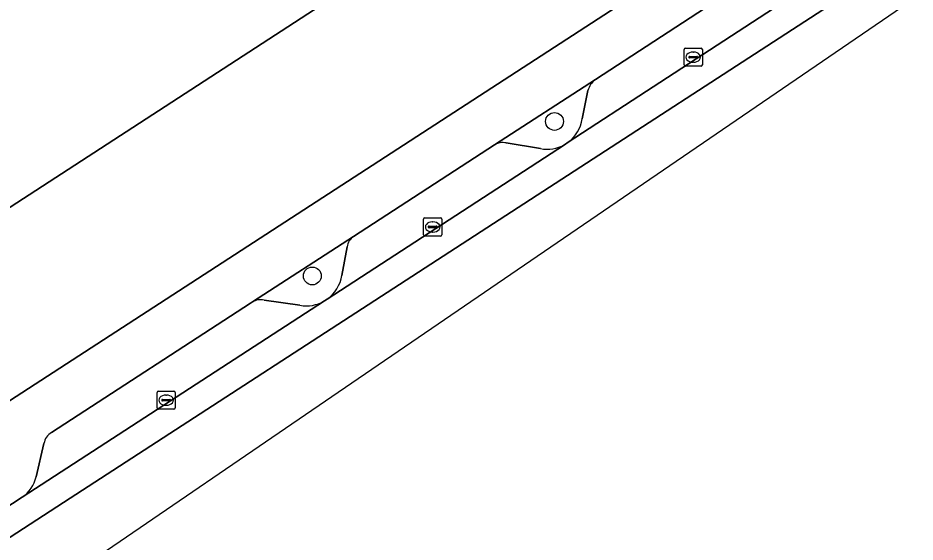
# Model space of a CAD drawing. Extents: x 159371 to 159986, y 382987 to 383597.
# Drawn here: x 159605.74 to 159654.98, y 383063.74 to 383092.51 of the extents above; entities that cross this region are included whole.
import ezdxf

# ---------------------------------------------------------------- set-up
doc = ezdxf.new("R2010")
doc.units = 0
for name, color, linetype in [('IMGEO_Boom', 7, 'Continuous'), ('IMGEO_Erf', 7, 'Continuous'), ('IMGEO_Fietspad_gesloten', 7, 'Continuous'), ('IMGEO_Kolk', 7, 'Continuous'), ('IMGEO_Pand', 7, 'Continuous'), ('IMGEO_Parkeervlak_open', 7, 'Continuous'), ('IMGEO_Rijbaan_lokaal_gesloten', 7, 'Continuous'), ('IMGEO_Verkeerseiland_open', 7, 'Continuous'), ('IMGEO_Voetpad_open', 7, 'Continuous')]:
    doc.layers.add(name, color=color, linetype=linetype)

msp = doc.modelspace()

# ---------------------------------------------------------------- linework, layer by layer
at = {"layer": 'IMGEO_Boom'}
for centre in [(159635.19, 383086.83), (159621.897, 383078.349)]:
    msp.add_circle(centre, 0.489, dxfattribs=at)
at = {"layer": 'IMGEO_Erf'}
msp.add_lwpolyline([(159609.59, 383135.341), (159612.499, 383126.378), (159612.671, 383125.85), (159617.501, 383127.362), (159616.791, 383129.631), (159616.62, 383130.175), (159618.07, 383130.629), (159618.659, 383130.001), (159618.448, 383128.861), (159625.649, 383105.865), (159628.199, 383106.664), (159628.601, 383105.421), (159611.878, 383100.008), (159612.753, 383097.305), (159600.035, 383093.192), (159602.196, 383086.566), (159597.334, 383084.977), (159598.674, 383080.689), (159599.98, 383078.673), (159635.116, 383101.492), (159633.655, 383106.186), (159623.518, 383137.198)], dxfattribs=at)
at = {"layer": 'IMGEO_Fietspad_gesloten'}
for points in [[(159652.535, 383096.746), (159650.734, 383095.571), (159650.457, 383095.252), (159649.93, 383094.821), (159635.946, 383085.684), (159635.738, 383085.549), (159622.718, 383077.077), (159622.562, 383076.976), (159605.98, 383066.198), (159603.885, 383064.847), (159590.552, 383056.229), (159590.351, 383056.099), (159577.935, 383047.992), (159564.424, 383039.242), (159551.484, 383030.846), (159548.555, 383029.223)], [(159541.487, 383026.287), (159540.493, 383025.968), (159541.194, 383023.766), (159544.169, 383025.165), (159548.581, 383027.46), (159553.444, 383030.36), (159557.531, 383032.962), (159608.238, 383065.907), (159653.356, 383095.206)]]:
    msp.add_lwpolyline(points, dxfattribs=at)
at = {"layer": 'IMGEO_Kolk'}
for p, q in [((159642.378, 383090.855), (159643.23, 383090.855)), ((159642.303, 383089.929), (159642.303, 383090.781)), ((159642.562, 383090.349), (159642.562, 383090.361)), ((159643, 383090.312), (159642.602, 383090.312)), ((159642.605, 383090.398), (159643.003, 383090.398)), ((159642.791, 383090.635), (159642.816, 383090.635)), ((159643.046, 383090.361), (159643.046, 383090.349)), ((159643.304, 383090.781), (159643.304, 383089.929)), ((159643.23, 383089.855), (159642.378, 383089.855)), ((159642.814, 383090.075), (159642.789, 383090.075)), ((159628.003, 383080.613), (159628.003, 383081.465)), ((159628.078, 383081.539), (159628.93, 383081.539)), ((159629.004, 383081.465), (159629.004, 383080.613)), ((159628.262, 383081.033), (159628.262, 383081.045)), ((159628.7, 383080.996), (159628.302, 383080.996)), ((159628.305, 383081.082), (159628.703, 383081.082)), ((159628.491, 383081.319), (159628.516, 383081.319)), ((159628.746, 383081.045), (159628.746, 383081.033)), ((159628.93, 383080.539), (159628.078, 383080.539)), ((159628.514, 383080.759), (159628.489, 383080.759)), ((159613.374, 383071.104), (159613.374, 383071.956)), ((159613.449, 383072.03), (159614.301, 383072.03)), ((159613.862, 383071.81), (159613.887, 383071.81)), ((159614.375, 383071.956), (159614.375, 383071.104)), ((159613.633, 383071.524), (159613.633, 383071.536)), ((159614.071, 383071.487), (159613.673, 383071.487)), ((159613.676, 383071.573), (159614.074, 383071.573)), ((159613.885, 383071.25), (159613.86, 383071.25)), ((159614.117, 383071.536), (159614.117, 383071.524)), ((159614.301, 383071.03), (159613.449, 383071.03))]:
    msp.add_line(p, q, dxfattribs=at)
for points in [[(159642.378, 383090.855), (159643.23, 383090.855)], [(159642.303, 383089.929), (159642.303, 383090.781)], [(159643.304, 383090.781), (159643.304, 383089.929)], [(159643.23, 383089.855), (159642.378, 383089.855)], [(159628.003, 383080.613), (159628.003, 383081.465)], [(159628.078, 383081.539), (159628.93, 383081.539)], [(159629.004, 383081.465), (159629.004, 383080.613)], [(159628.93, 383080.539), (159628.078, 383080.539)], [(159613.374, 383071.104), (159613.374, 383071.956)], [(159613.449, 383072.03), (159614.301, 383072.03)], [(159614.375, 383071.956), (159614.375, 383071.104)], [(159614.301, 383071.03), (159613.449, 383071.03)]]:
    msp.add_lwpolyline(points, dxfattribs=at)
for centre, radius, start, end in [((159642.38, 383090.779), 0.0765, 91.552, 178.448), ((159642.38, 383090.779), 0.0765, 91.552, 178.448), ((159643.228, 383090.779), 0.0765, 1.552, 88.448), ((159643.228, 383090.779), 0.0765, 1.552, 88.448), ((159642.602, 383090.358), 0.0403, 85.8775, 175.7526), ((159642.599, 383090.348), 0.0366, 178.938, 274.7102), ((159643.003, 383090.355), 0.043, 264.8664, 352.4533), ((159643.007, 383090.36), 0.0386, 1.7309, 96.639), ((159642.38, 383089.931), 0.0765, 181.552, 268.448), ((159642.38, 383089.931), 0.0765, 181.552, 268.448), ((159643.228, 383089.931), 0.0765, 271.552, 358.448), ((159643.228, 383089.931), 0.0765, 271.552, 358.448), ((159628.08, 383081.463), 0.0765, 91.552, 178.448), ((159628.08, 383081.463), 0.0765, 91.552, 178.448), ((159628.928, 383081.463), 0.0765, 1.552, 88.448), ((159628.928, 383081.463), 0.0765, 1.552, 88.448), ((159628.302, 383081.042), 0.0403, 85.8775, 175.7526), ((159628.299, 383081.032), 0.0366, 178.938, 274.7102), ((159628.703, 383081.039), 0.043, 264.8664, 352.4533), ((159628.707, 383081.044), 0.0386, 1.7309, 96.639), ((159628.08, 383080.615), 0.0765, 181.552, 268.448), ((159628.08, 383080.615), 0.0765, 181.552, 268.448), ((159628.928, 383080.615), 0.0765, 271.552, 358.448), ((159628.928, 383080.615), 0.0765, 271.552, 358.448), ((159613.451, 383071.954), 0.0765, 91.552, 178.448), ((159613.451, 383071.954), 0.0765, 91.552, 178.448), ((159614.299, 383071.954), 0.0765, 1.552, 88.448), ((159614.299, 383071.954), 0.0765, 1.552, 88.448), ((159613.451, 383071.106), 0.0765, 181.552, 268.448), ((159613.451, 383071.106), 0.0765, 181.552, 268.448), ((159613.673, 383071.533), 0.0403, 85.8775, 175.7526), ((159613.67, 383071.523), 0.0366, 178.938, 274.7102), ((159614.074, 383071.53), 0.043, 264.8664, 352.4533), ((159614.078, 383071.535), 0.0386, 1.7309, 96.639), ((159614.299, 383071.106), 0.0765, 271.552, 358.448), ((159614.299, 383071.106), 0.0765, 271.552, 358.448)]:
    msp.add_arc(centre, radius, start, end, dxfattribs=at)
for centre, major_axis, ratio, start_param, end_param in [((159642.79, 383090.355), (-0.387, 0.002), 0.722429, 4.712389, 7.853982), ((159642.815, 383090.355), (-0.39, 0.002), 0.717154, 1.570796, 4.712389), ((159628.49, 383081.039), (-0.387, 0.002), 0.722429, 4.712389, 7.853982), ((159628.515, 383081.039), (-0.39, 0.002), 0.717154, 1.570796, 4.712389), ((159613.861, 383071.53), (-0.387, 0.002), 0.722429, 4.712389, 7.853982), ((159613.886, 383071.53), (-0.39, 0.002), 0.717154, 1.570796, 4.712389)]:
    msp.add_ellipse(centre, major_axis=major_axis, ratio=ratio, start_param=start_param, end_param=end_param, dxfattribs=at)
at = {"layer": 'IMGEO_Pand'}
msp.add_lwpolyline([(159633.655, 383106.186), (159635.116, 383101.492), (159599.98, 383078.673), (159598.674, 383080.689), (159598.439, 383080.535), (159598.615, 383080.269), (159598.707, 383080.329), (159604.505, 383071.374), (159604.413, 383071.314), (159604.582, 383071.057), (159644.09, 383096.707), (159640.321, 383108.351)], close=True, dxfattribs=at)
at = {"layer": 'IMGEO_Parkeervlak_open'}
for points in [[(159635.946, 383085.684), (159649.93, 383094.821)], [(159645.832, 383094.623), (159637.437, 383089.124)], [(159637.027, 383088.524), (159636.702, 383086.97)], [(159622.718, 383077.077), (159635.738, 383085.549)], [(159631.901, 383085.544), (159624.155, 383080.518)], [(159634.417, 383085.337), (159632.543, 383085.652)], [(159623.81, 383079.953), (159623.516, 383078.378)], [(159621.216, 383076.736), (159619.246, 383077.026)], [(159605.98, 383066.198), (159622.562, 383076.976)], [(159618.607, 383076.922), (159618.5, 383076.853), (159607.583, 383069.761)], [(159607.169, 383069.16), (159606.738, 383067.325)]]:
    msp.add_lwpolyline(points, dxfattribs=at)
for centre, radius, start, end in [((159637.976, 383088.315), 0.972, 123.7066, 167.6012), ((159634.787, 383087.231), 1.933, 306.8493, 352.2508), ((159632.366, 383084.739), 0.93, 79.0514, 120.0469), ((159634.79, 383087.234), 1.933, 258.8705, 299.3642), ((159624.676, 383079.812), 0.877, 126.429, 170.7529), ((159621.568, 383078.677), 1.971, 305.6927, 351.2596), ((159619.07, 383076.092), 0.951, 79.3398, 119.1483), ((159621.566, 383078.669), 1.964, 259.7415, 300.4784), ((159608.04, 383069.003), 0.885, 121.075, 169.8028), ((159604.871, 383067.763), 1.918, 305.3385, 346.8134)]:
    msp.add_arc(centre, radius, start, end, dxfattribs=at)
at = {"layer": 'IMGEO_Rijbaan_lokaal_gesloten'}
for points in [[(159653.356, 383095.206), (159608.238, 383065.907), (159557.531, 383032.962), (159553.444, 383030.36), (159548.581, 383027.46), (159544.169, 383025.165), (159541.194, 383023.766), (159541.258, 383023.564), (159541.443, 383023.43)], [(159577.133, 383040.415), (159654.977, 383093.626)]]:
    msp.add_lwpolyline(points, dxfattribs=at)
at = {"layer": 'IMGEO_Verkeerseiland_open'}
for points in [[(159637.437, 383089.124), (159631.901, 383085.544)], [(159636.702, 383086.97), (159637.027, 383088.524)], [(159632.543, 383085.652), (159634.417, 383085.337)], [(159635.738, 383085.549), (159635.946, 383085.684)], [(159624.155, 383080.518), (159618.607, 383076.922)], [(159623.516, 383078.378), (159623.81, 383079.953)], [(159619.246, 383077.026), (159621.216, 383076.736)], [(159622.562, 383076.976), (159622.718, 383077.077)]]:
    msp.add_lwpolyline(points, dxfattribs=at)
for centre, radius, start, end in [((159637.976, 383088.315), 0.972, 123.7066, 167.6012), ((159634.787, 383087.231), 1.933, 306.8493, 352.2508), ((159632.366, 383084.739), 0.93, 79.0514, 120.0469), ((159634.79, 383087.234), 1.933, 258.8705, 299.3642), ((159624.676, 383079.812), 0.877, 126.429, 170.7529), ((159621.568, 383078.677), 1.971, 305.6927, 351.2596), ((159619.07, 383076.092), 0.951, 79.3398, 119.1483), ((159621.566, 383078.669), 1.964, 259.7415, 300.4784)]:
    msp.add_arc(centre, radius, start, end, dxfattribs=at)
at = {"layer": 'IMGEO_Voetpad_open'}
for points in [[(159651.919, 383103.426), (159644.09, 383096.707), (159604.582, 383071.057), (159600.956, 383068.714), (159559.512, 383041.791), (159557.552, 383040.764), (159526.629, 383030.733), (159524.666, 383030.142), (159519.89, 383028.504), (159517.392, 383027.837), (159515.199, 383027.456), (159512.634, 383027.01), (159510.971, 383026.907), (159511.777, 383025.694), (159513.757, 383022.714), (159514.768, 383021.485)], [(159607.583, 383069.761), (159618.5, 383076.853), (159618.607, 383076.922), (159624.155, 383080.518), (159631.901, 383085.544), (159637.437, 383089.124), (159645.832, 383094.623)], [(159606.738, 383067.325), (159607.169, 383069.16)], [(159603.885, 383064.847), (159605.98, 383066.198)]]:
    msp.add_lwpolyline(points, dxfattribs=at)
for centre, radius, start, end in [((159608.04, 383069.003), 0.885, 121.075, 169.8028), ((159604.871, 383067.763), 1.918, 305.3385, 346.8134)]:
    msp.add_arc(centre, radius, start, end, dxfattribs=at)

doc.saveas('drawing.dxf')
